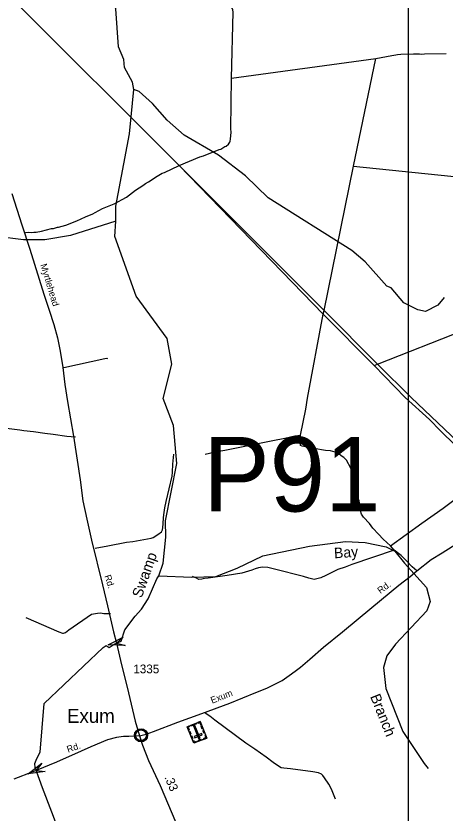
# Model space of a CAD drawing. Extents: x 2104537 to 2336408, y 34176 to 229611.
# Drawn here: x 2160349 to 2166492, y 131059 to 142470 of the extents above; entities that cross this region are included whole.
import ezdxf

# ---------------------------------------------------------------- set-up
doc = ezdxf.new("R2010")
doc.units = 0
for name, color, linetype in [('Exist Civil Demographics Community CELL', 7, 'Continuous'), ('Exist Civil Demographics Community Label', 7, 'Continuous'), ('Exist Cultural Cemetery CELL', 7, 'Continuous'), ('Exist Hydrographic Creek Single Shore', 7, 'Continuous'), ('Exist Hydrographic Misc Water Feature', 7, 'Continuous'), ('Exist Road Non-System Type 51', 7, 'Continuous'), ('Exist Road Secondary Mileage Hundredths English Label', 7, 'Continuous'), ('Exist Road Secondary Structure Pipe Attributed CELL', 7, 'Continuous'), ('Exist Road Secondary Structure Pipe Number Label', 7, 'Continuous'), ('Exist Road Secondary Type 51 Attributed', 7, 'Continuous'), ('Exist Road Secondary Type 51 Label', 7, 'Continuous'), ('Exist Road Secondary Type 51 Number Label', 7, 'Continuous'), ('Exist Utilities Electrical Transmission Line', 7, 'Continuous'), ('Map Preparation Inset Cut Line', 7, 'Continuous'), ('Old_Level_32', 7, 'Continuous')]:
    doc.layers.add(name, color=color, linetype=linetype)

msp = doc.modelspace()

# ---------------------------------------------------------------- linework, layer by layer
at = {"layer": 'Exist Civil Demographics Community CELL'}
msp.add_lwpolyline([(2162062, 132185), (2162063, 132190), (2162065, 132197), (2162068, 132204), (2162071, 132210), (2162074, 132216), (2162078, 132221), (2162082, 132225), (2162086, 132230), (2162092, 132234), (2162097, 132238), (2162102, 132241), (2162107, 132243), (2162113, 132246), (2162118, 132247), (2162123, 132249), (2162127, 132249), (2162132, 132250), (2162138, 132250), (2162142, 132250), (2162148, 132250), (2162153, 132249), (2162158, 132248), (2162163, 132247), (2162168, 132245), (2162175, 132242), (2162181, 132238), (2162186, 132235), (2162191, 132231), (2162194, 132228), (2162199, 132223), (2162202, 132219), (2162206, 132214), (2162209, 132209), (2162211, 132204), (2162213, 132199), (2162215, 132194), (2162216, 132189), (2162217, 132183), (2162218, 132179), (2162218, 132173), (2162218, 132167), (2162217, 132161), (2162216, 132156), (2162215, 132149), (2162213, 132144), (2162210, 132139), (2162207, 132133), (2162204, 132127), (2162201, 132123), (2162196, 132118), (2162191, 132113), (2162186, 132109), (2162181, 132105), (2162177, 132103), (2162170, 132100), (2162163, 132097), (2162157, 132095), (2162150, 132094), (2162146, 132094), (2162141, 132093), (2162136, 132093), (2162131, 132094), (2162126, 132094), (2162120, 132096), (2162115, 132097), (2162110, 132099), (2162106, 132101), (2162102, 132103), (2162095, 132107), (2162089, 132112), (2162084, 132116), (2162080, 132121), (2162077, 132125), (2162074, 132129), (2162070, 132136), (2162068, 132140), (2162066, 132144), (2162064, 132152), (2162062, 132159), (2162061, 132164), (2162061, 132170), (2162061, 132175), (2162062, 132182)], close=True, dxfattribs=at)
for centre, radius in [((2162140, 132172), 94.3), ((2162139, 132173), 76.7)]:
    msp.add_circle(centre, radius, dxfattribs=at)
at = {"layer": 'Exist Cultural Cemetery CELL'}
for points in [[(2163080, 132133), (2162896, 132058), (2162800, 132294), (2162984, 132369)], [(2162954, 132357), (2162958, 132346), (2162978, 132354), (2162994, 132317), (2163004, 132321), (2162984, 132369)], [(2162831, 132307), (2162835, 132296), (2162815, 132288), (2162830, 132250), (2162819, 132246), (2162800, 132294)], [(2162935, 132337), (2162857, 132305), (2162853, 132316), (2162931, 132347)], [(2162968, 132119), (2162985, 132126), (2162909, 132314), (2162892, 132307)], [(2163011, 132304), (2163027, 132264), (2163016, 132260), (2163000, 132300)], [(2162838, 132232), (2162854, 132191), (2162843, 132187), (2162827, 132227)], [(2162862, 132171), (2162879, 132130), (2162868, 132126), (2162852, 132166)], [(2163017, 132181), (2163010, 132198), (2162901, 132154), (2162908, 132137)], [(2163036, 132242), (2163052, 132202), (2163042, 132198), (2163025, 132238)], [(2163064, 132173), (2163053, 132169), (2163065, 132139), (2163028, 132124), (2163032, 132114), (2163080, 132133)], [(2162879, 132099), (2162890, 132103), (2162902, 132073), (2162939, 132088), (2162944, 132078), (2162896, 132058)], [(2163011, 132105), (2162963, 132086), (2162959, 132096), (2163007, 132116)]]:
    msp.add_lwpolyline(points, close=True, dxfattribs=at)
at = {"layer": 'Exist Hydrographic Creek Single Shore'}
for points in [[(2162036, 141415), (2162019, 141523), (2161901, 141732), (2161892, 141847), (2161816, 142029), (2161780, 142571), (2161686, 142888), (2161334, 143377), (2161115, 143792), (2161064, 143960), (2160912, 144242), (2160510, 144699)], [(2161780, 139530), (2161779, 139747), (2161973, 140783), (2162036, 141415)], [(2162455, 136992), (2162583, 137487), (2162515, 137852), (2162070, 138458), (2161765, 139314), (2161780, 139530)], [(2162396, 134456), (2162457, 134635), (2162494, 135008), (2162491, 135242), (2162654, 136062), (2162604, 136609), (2162455, 136992)], [(2162396, 134456), (2162869, 134437), (2163210, 134446), (2163518, 134565), (2163884, 134742), (2164550, 134880), (2165066, 134948), (2165349, 134933), (2165649, 134868), (2165775, 134810), (2165909, 134637), (2166227, 134289), (2166278, 134088), (2166229, 133955), (2165782, 133478), (2165658, 133310), (2165609, 133143), (2165644, 132844), (2165889, 132229), (2166191, 131770), (2166250, 131697)], [(2160915, 130934), (2160861, 131074), (2160727, 131420), (2160623, 131710), (2160619, 131767), (2160648, 131840), (2160694, 131929), (2160753, 132628), (2161600, 133431), (2161642, 133460), (2161684, 133431), (2161753, 133478), (2161853, 133521), (2161908, 133681), (2162055, 133878), (2162147, 133978), (2162244, 134128), (2162368, 134414), (2162396, 134456)]]:
    msp.add_lwpolyline(points, dxfattribs=at)
at = {"layer": 'Exist Hydrographic Misc Water Feature'}
for points in [[(2166477, 138441), (2166386, 138331), (2166212, 138240), (2166103, 138265), (2165903, 138364), (2165718, 138577), (2165660, 138602), (2165349, 138952), (2165157, 139110), (2163961, 139868), (2163635, 140183), (2163250, 140479), (2162757, 140761), (2162514, 140976), (2162304, 141216), (2162111, 141390), (2162036, 141415)], [(2161780, 139530), (2161131, 139326), (2160765, 139267), (2160457, 139264), (2159323, 139407), (2159014, 139498), (2158697, 139606)]]:
    msp.add_lwpolyline(points, dxfattribs=at)
at = {"layer": 'Exist Road Non-System Type 51'}
for p, q in [((2163433, 141579), (2165501, 141861)), ((2165182, 140321), (2165501, 141861)), ((2162685, 140327), (2162685, 140327)), ((2162685, 140327), (2164748, 138201)), ((2164759, 138254), (2165182, 140321)), ((2165182, 140321), (2168209, 140004)), ((2165526, 137486), (2168778, 138772)), ((2164748, 138201), (2164759, 138254)), ((2164748, 138201), (2165478, 137467)), ((2165478, 137467), (2165526, 137486)), ((2165763, 134822), (2165709, 134886))]:
    msp.add_line(p, q, dxfattribs=at)
for points in [[(2163433, 141579), (2163458, 142523), (2163454, 142557), (2163444, 142579), (2163403, 142637), (2163379, 142664), (2163135, 143001)], [(2165501, 141861), (2165729, 141904), (2165759, 141906), (2165785, 141914), (2165809, 141918), (2165861, 141923), (2166041, 141927), (2166127, 141926), (2166157, 141922), (2166197, 141926), (2166507, 141930)], [(2162685, 140327), (2162982, 140451), (2163032, 140467), (2163259, 140558), (2163281, 140564), (2163339, 140599), (2163359, 140607), (2163391, 140635), (2163411, 140663), (2163416, 140677), (2163422, 140707), (2163428, 140807), (2163423, 140853), (2163433, 141579)], [(2160486, 139371), (2160524, 139375), (2160566, 139371), (2160604, 139375), (2160638, 139376), (2160716, 139390), (2160860, 139425), (2160888, 139429), (2160942, 139445), (2160958, 139445), (2161062, 139476), (2161219, 139539), (2161343, 139596), (2161449, 139638), (2161483, 139658), (2161590, 139711), (2161754, 139780), (2161933, 139875), (2162059, 139975), (2162166, 140042), (2162206, 140070), (2162246, 140093), (2162369, 140175), (2162443, 140218), (2162475, 140230), (2162685, 140327)], [(2164422, 136467), (2164497, 136842), (2164521, 136998), (2164748, 138201)], [(2161033, 137436), (2161620, 137567), (2161652, 137570), (2161662, 137564)], [(2165478, 137467), (2165921, 137008), (2166267, 136695), (2166426, 136533), (2166846, 136122), (2166950, 136012), (2167091, 135882)], [(2159252, 136690), (2159449, 136670), (2159639, 136640), (2159837, 136620), (2160057, 136588), (2160404, 136547), (2160460, 136537), (2160602, 136521), (2160764, 136496), (2160882, 136483), (2161076, 136455), (2161202, 136444)], [(2163059, 136199), (2163199, 136231), (2163339, 136255), (2164026, 136391), (2164198, 136425), (2164340, 136457), (2164422, 136467)], [(2165709, 134886), (2165605, 134980), (2165539, 135052), (2165459, 135139), (2165410, 135203), (2165324, 135295), (2165296, 135337), (2165280, 135385), (2165276, 135431), (2165260, 135527), (2165222, 135627), (2165210, 135669), (2165197, 135783), (2165183, 135867), (2165141, 135995), (2165079, 136109), (2165043, 136149), (2165005, 136173), (2164972, 136201), (2164921, 136224), (2164851, 136244), (2164780, 136250), (2164613, 136278), (2164444, 136311), (2164423, 136319), (2164418, 136365), (2164418, 136399), (2164422, 136467)], [(2161483, 134853), (2161666, 134884), (2161932, 134935), (2162024, 134945), (2162287, 134993), (2162313, 135005), (2162381, 135049), (2162431, 135087), (2162445, 135112), (2162453, 135148), (2162455, 135198), (2162463, 135288), (2162471, 135362), (2162482, 135430), (2162500, 135520), (2162584, 135884), (2162592, 135938), (2162597, 136054), (2162611, 136198)], [(2165709, 134886), (2166158, 135209), (2166464, 135423), (2166775, 135656), (2166837, 135698), (2167091, 135882)], [(2165763, 134822), (2165156, 134615), (2165062, 134579), (2164958, 134544), (2164784, 134458), (2164712, 134428), (2164676, 134416), (2164616, 134404), (2164540, 134420), (2164464, 134445), (2164050, 134551), (2163956, 134572), (2163880, 134578), (2163822, 134570), (2163774, 134556), (2163724, 134536), (2163582, 134494), (2163372, 134459), (2163100, 134423), (2163050, 134415), (2163012, 134405), (2162968, 134404), (2162934, 134424), (2162878, 134444)], [(2166088, 134529), (2166023, 134582), (2165935, 134676), (2165863, 134744), (2165763, 134822)], [(2160489, 133861), (2160961, 133654), (2161017, 133632), (2161029, 133633), (2161059, 133643), (2161108, 133681), (2161430, 133908), (2161461, 133913)], [(2161461, 133913), (2161518, 133923), (2161560, 133924), (2161608, 133918), (2161704, 133917)], [(2164922, 131258), (2164864, 131400), (2164828, 131472), (2164768, 131564), (2164744, 131596), (2164721, 131618), (2164680, 131637), (2164601, 131651), (2164281, 131693), (2164184, 131701), (2164145, 131709), (2164122, 131720), (2164029, 131784), (2163929, 131860), (2163771, 131974), (2163641, 132062), (2163194, 132391), (2163126, 132445), (2163056, 132491)]]:
    msp.add_lwpolyline(points, dxfattribs=at)
at = {"layer": 'Exist Road Secondary Structure Pipe Attributed CELL'}
for points in [[(2161911, 133456), (2161668, 133466), (2161884, 133579), (2161787, 133493)], [(2160767, 131655), (2160526, 131621), (2160718, 131772), (2160638, 131669)]]:
    msp.add_lwpolyline(points, close=True, dxfattribs=at)
at = {"layer": 'Exist Road Secondary Type 51 Attributed'}
for points in [[(2160288, 139928), (2160361, 139706), (2160435, 139480), (2160547, 139133), (2160747, 138486), (2160827, 138260), (2160890, 138053), (2160944, 137864), (2160983, 137672), (2161020, 137437), (2161050, 137194), (2161089, 136950), (2161171, 136456), (2161270, 135829), (2161306, 135527), (2161363, 135267), (2161431, 134968), (2161587, 134325), (2161659, 134024), (2161748, 133653), (2161787, 133493)], [(2162116, 132164), (2162213, 132188), (2162319, 132226), (2162667, 132362), (2163009, 132484), (2163409, 132634), (2163785, 132783), (2163939, 132849), (2164056, 132903), (2164158, 132959), (2164258, 133027), (2164344, 133091), (2164421, 133150), (2164554, 133263), (2164752, 133435), (2165023, 133653), (2165442, 134001), (2165829, 134320), (2165994, 134444), (2166088, 134529), (2166295, 134689), (2166449, 134784), (2166686, 134931)], [(2161787, 133493), (2161847, 133244), (2161960, 132782), (2162055, 132374), (2162116, 132164)], [(2162116, 132164), (2161967, 132156), (2161889, 132155), (2161789, 132141), (2161658, 132106), (2161420, 132008), (2161145, 131882), (2161024, 131829), (2160929, 131789), (2160638, 131669)], [(2162116, 132164), (2162163, 132029), (2162249, 131810), (2162413, 131453), (2162639, 130924), (2162732, 130713), (2162802, 130544)], [(2160638, 131669), (2160590, 131649), (2160320, 131546)]]:
    msp.add_lwpolyline(points, dxfattribs=at)
at = {"layer": 'Exist Utilities Electrical Transmission Line'}
for p, q in [((2162685, 140327), (2155924, 147088)), ((2164759, 138254), (2162685, 140327)), ((2165526, 137486), (2164759, 138254))]:
    msp.add_line(p, q, dxfattribs=at)
msp.add_lwpolyline([(2167147, 135924), (2166005, 137008), (2165526, 137486)], dxfattribs=at)
at = {"layer": 'Map Preparation Inset Cut Line'}
msp.add_lwpolyline([(2165966, 124595), (2135584, 124595), (2135584, 153500), (2165966, 153500)], close=True, dxfattribs=at)

# ---------------------------------------------------------------- texts
at = {"layer": 'Exist Civil Demographics Community Label'}
msp.add_text('Exum', height=200, dxfattribs=at).set_placement((2161080, 132350))
at = {"layer": 'Exist Road Secondary Mileage Hundredths English Label'}
msp.add_text('.33', height=125, rotation=293.1302, dxfattribs=at).set_placement((2162472, 131571))
at = {"layer": 'Exist Road Secondary Structure Pipe Number Label'}
msp.add_text('P91', height=1066.3, dxfattribs=at).set_placement((2163031, 135376))
at = {"layer": 'Exist Road Secondary Type 51 Label'}
for s, rotation, p in [('Myrtlehead', 286.8568, (2160698, 138907)), ('Rd.', 287.9235, (2161614, 134453)), ('Rd.', 35.9743, (2165566, 134195)), ('Exum', 21.0891, (2163157, 132624)), ('Rd.', 18.4233, (2161096, 131923))]:
    msp.add_text(s, height=95, rotation=rotation, dxfattribs=at).set_placement(p)
at = {"layer": 'Exist Road Secondary Type 51 Number Label'}
msp.add_text('1335', height=125, dxfattribs=at).set_placement((2162029, 133060))
at = {"layer": 'Old_Level_32'}
for s, rotation, p in [('Swamp', 70.423, (2162148, 134129)), ('Bay ', 3.9422, (2164907, 134705)), ('Branch', 291.724, (2165417, 132729))]:
    msp.add_text(s, height=150, rotation=rotation, dxfattribs=at).set_placement(p)

doc.saveas('drawing.dxf')
